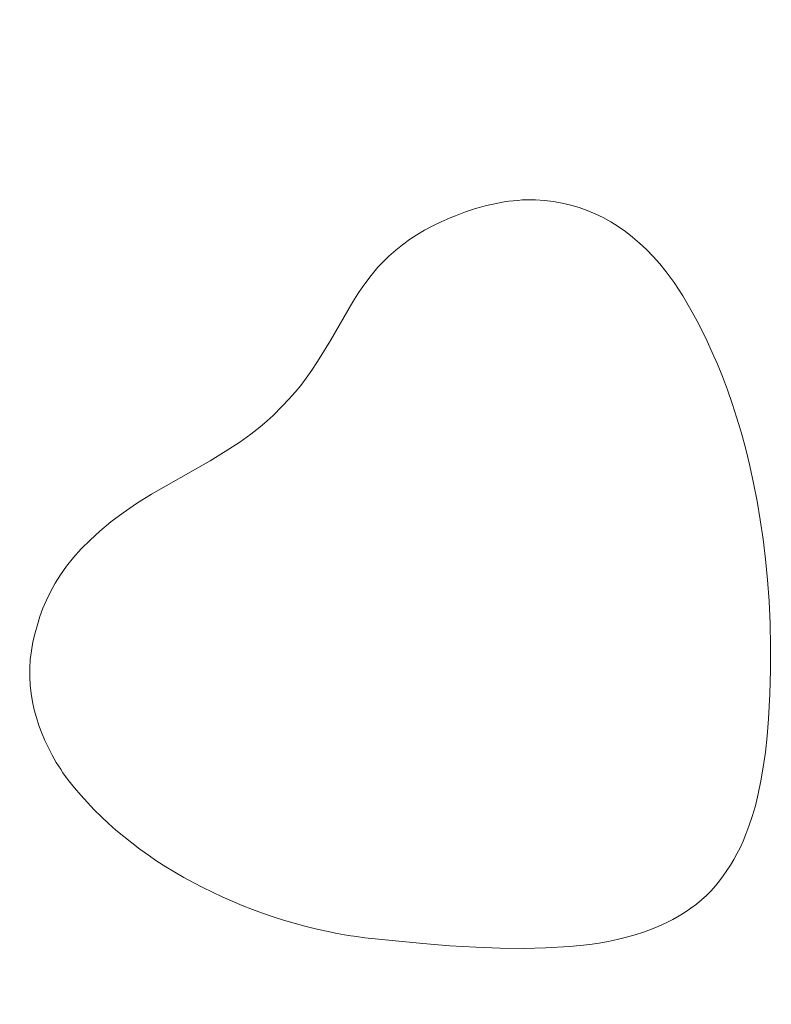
# Model space of a CAD drawing. Header units: millimetres. Extents: x -159 to 180, y -161 to 116.
# Tile 419 of 656: x -76.78 to -70.19, y 86.88 to 95.51. Entities that reach past the tile are written whole.
import ezdxf

# ---------------------------------------------------------------- set-up
doc = ezdxf.new("R2010")
doc.units = ezdxf.units.MM
doc.header["$MEASUREMENT"] = 0
doc.layers.add('Layer 1', color=7, linetype='Continuous')

msp = doc.modelspace()

# ---------------------------------------------------------------- linework, layer by layer
at = {"layer": 'Layer 1', "color": 18, "lineweight": 9}
for points, knots in [([(-158.5852, -104.074), (-158.5852, -104.074), (179.5952, -104.074), (179.5952, -104.074), (179.5952, -104.074), (179.5952, -104.074), (179.5952, 115.719), (179.5952, 115.719), (179.5952, 115.719), (179.5952, 115.719), (-158.5852, 115.719), (-158.5852, 115.719), (-158.5852, 115.719), (-158.5852, 115.719), (-158.5852, -104.074), (-158.5852, -104.074)], [0, 0, 0, 0, 0.2, 0.2, 0.2, 0.2, 0.4, 0.4, 0.4, 0.4, 0.6, 0.6, 0.6, 0.6, 1, 1, 1, 1]), ([(-53.028, 102.6565), (-53.028, 102.6565), (-53.028, 107.425), (-53.028, 107.425), (-53.028, 107.425), (-53.028, 107.425), (-57.7969, 107.425), (-57.7969, 107.425), (-57.7969, 107.425), (-57.7969, 107.425), (-57.7969, 110.425), (-57.7969, 110.425), (-57.7969, 110.425), (-57.7969, 110.425), (-65.7565, 110.425), (-65.7565, 110.425), (-65.7565, 110.425), (-65.7565, 110.425), (-65.7565, 107.425), (-65.7565, 107.425), (-65.7565, 107.425), (-65.7565, 107.425), (-73.4619, 107.425), (-73.4619, 107.425), (-73.4619, 107.425), (-73.4619, 107.425), (-73.4619, 110.425), (-73.4619, 110.425), (-73.4619, 110.425), (-73.4619, 110.425), (-81.4214, 110.425), (-81.4214, 110.425), (-81.4214, 110.425), (-81.4214, 110.425), (-81.4214, 107.425), (-81.4214, 107.425), (-81.4214, 107.425), (-81.4214, 107.425), (-89.1268, 107.425), (-89.1268, 107.425), (-89.1268, 107.425), (-89.1268, 107.425), (-89.1268, 110.425), (-89.1268, 110.425), (-89.1268, 110.425), (-89.1268, 110.425), (-97.0863, 110.425), (-97.0863, 110.425), (-97.0863, 110.425), (-97.0863, 110.425), (-97.0863, 107.425), (-97.0863, 107.425), (-97.0863, 107.425), (-97.0863, 107.425), (-104.7918, 107.425), (-104.7918, 107.425), (-104.7918, 107.425), (-104.7918, 107.425), (-104.7918, 110.425), (-104.7918, 110.425), (-104.7918, 110.425), (-104.7918, 110.425), (-112.7512, 110.425), (-112.7512, 110.425), (-112.7512, 110.425), (-112.7512, 110.425), (-112.7512, 107.425), (-112.7512, 107.425), (-112.7512, 107.425), (-112.7512, 107.425), (-120.4567, 107.425), (-120.4567, 107.425), (-120.4567, 107.425), (-120.4567, 107.425), (-120.4567, 110.425), (-120.4567, 110.425), (-120.4567, 110.425), (-120.4567, 110.425), (-128.4161, 110.425), (-128.4161, 110.425), (-128.4161, 110.425), (-128.4161, 110.425), (-128.4161, 107.425), (-128.4161, 107.425), (-128.4161, 107.425), (-128.4161, 107.425), (-136.1216, 107.425), (-136.1216, 107.425), (-136.1216, 107.425), (-136.1216, 107.425), (-136.1216, 110.425), (-136.1216, 110.425), (-136.1216, 110.425), (-136.1216, 110.425), (-144.0811, 110.425), (-144.0811, 110.425), (-144.0811, 110.425), (-144.0811, 110.425), (-144.0811, 107.425), (-144.0811, 107.425), (-144.0811, 107.425), (-144.0811, 107.425), (-148.85, 107.425), (-148.85, 107.425), (-148.85, 107.425), (-148.85, 107.425), (-148.85, 102.6565), (-148.85, 102.6565), (-148.85, 102.6565), (-148.85, 102.6565), (-151.85, 102.6565), (-151.85, 102.6565), (-151.85, 102.6565), (-151.85, 102.6565), (-151.85, 94.6965), (-151.85, 94.6965), (-151.85, 94.6965), (-151.85, 94.6965), (-148.85, 94.6965), (-148.85, 94.6965), (-148.85, 94.6965), (-148.85, 94.6965), (-148.85, 86.9914), (-148.85, 86.9914), (-148.85, 86.9914), (-148.85, 86.9914), (-151.85, 86.9914), (-151.85, 86.9914), (-151.85, 86.9914), (-151.85, 86.9914), (-151.85, 79.0315), (-151.85, 79.0315), (-151.85, 79.0315), (-151.85, 79.0315), (-148.85, 79.0315), (-148.85, 79.0315), (-148.85, 79.0315), (-148.85, 79.0315), (-148.85, 71.3264), (-148.85, 71.3264), (-148.85, 71.3264), (-148.85, 71.3264), (-151.85, 71.3264), (-151.85, 71.3264), (-151.85, 71.3264), (-151.85, 71.3264), (-151.85, 63.3664), (-151.85, 63.3664), (-151.85, 63.3664), (-151.85, 63.3664), (-148.85, 63.3664), (-148.85, 63.3664), (-148.85, 63.3664), (-148.85, 63.3664), (-148.85, 55.6614), (-148.85, 55.6614), (-148.85, 55.6614), (-148.85, 55.6614), (-151.85, 55.6614), (-151.85, 55.6614), (-151.85, 55.6614), (-151.85, 55.6614), (-151.85, 47.7024), (-151.85, 47.7024), (-151.85, 47.7024), (-151.85, 47.7024), (-148.85, 47.7024), (-148.85, 47.7024), (-148.85, 47.7024), (-148.85, 47.7024), (-148.85, 39.9963), (-148.85, 39.9963), (-148.85, 39.9963), (-148.85, 39.9963), (-151.85, 39.9963), (-151.85, 39.9963), (-151.85, 39.9963), (-151.85, 39.9963), (-151.85, 32.0364), (-151.85, 32.0364), (-151.85, 32.0364), (-151.85, 32.0364), (-148.85, 32.0364), (-148.85, 32.0364), (-148.85, 32.0364), (-148.85, 32.0364), (-148.85, 24.3313), (-148.85, 24.3313), (-148.85, 24.3313), (-148.85, 24.3313), (-151.85, 24.3313), (-151.85, 24.3313), (-151.85, 24.3313), (-151.85, 24.3313), (-151.85, 16.3723), (-151.85, 16.3723), (-151.85, 16.3723), (-151.85, 16.3723), (-148.85, 16.3723), (-148.85, 16.3723), (-148.85, 16.3723), (-148.85, 16.3723), (-148.85, 11.6028), (-148.85, 11.6028), (-148.85, 11.6028), (-148.85, 11.6028), (-144.0811, 11.6028), (-144.0811, 11.6028), (-144.0811, 11.6028), (-144.0811, 11.6028), (-144.0811, 8.6028), (-144.0811, 8.6028), (-144.0811, 8.6028), (-144.0811, 8.6028), (-136.1216, 8.6028), (-136.1216, 8.6028), (-136.1216, 8.6028), (-136.1216, 8.6028), (-136.1216, 11.6028), (-136.1216, 11.6028), (-136.1216, 11.6028), (-136.1216, 11.6028), (-128.4161, 11.6028), (-128.4161, 11.6028), (-128.4161, 11.6028), (-128.4161, 11.6028), (-128.4161, 8.6028), (-128.4161, 8.6028), (-128.4161, 8.6028), (-128.4161, 8.6028), (-120.4567, 8.6028), (-120.4567, 8.6028), (-120.4567, 8.6028), (-120.4567, 8.6028), (-120.4567, 11.6028), (-120.4567, 11.6028), (-120.4567, 11.6028), (-120.4567, 11.6028), (-112.7512, 11.6028), (-112.7512, 11.6028), (-112.7512, 11.6028), (-112.7512, 11.6028), (-112.7512, 8.6028), (-112.7512, 8.6028), (-112.7512, 8.6028), (-112.7512, 8.6028), (-104.7918, 8.6028), (-104.7918, 8.6028), (-104.7918, 8.6028), (-104.7918, 8.6028), (-104.7918, 11.6028), (-104.7918, 11.6028), (-104.7918, 11.6028), (-104.7918, 11.6028), (-97.0863, 11.6028), (-97.0863, 11.6028), (-97.0863, 11.6028), (-97.0863, 11.6028), (-97.0863, 8.6028), (-97.0863, 8.6028), (-97.0863, 8.6028), (-97.0863, 8.6028), (-89.1268, 8.6028), (-89.1268, 8.6028), (-89.1268, 8.6028), (-89.1268, 8.6028), (-89.1268, 11.6028), (-89.1268, 11.6028), (-89.1268, 11.6028), (-89.1268, 11.6028), (-81.4214, 11.6028), (-81.4214, 11.6028), (-81.4214, 11.6028), (-81.4214, 11.6028), (-81.4214, 8.6028), (-81.4214, 8.6028), (-81.4214, 8.6028), (-81.4214, 8.6028), (-73.4619, 8.6028), (-73.4619, 8.6028), (-73.4619, 8.6028), (-73.4619, 8.6028), (-73.4619, 11.6028), (-73.4619, 11.6028), (-73.4619, 11.6028), (-73.4619, 11.6028), (-65.7565, 11.6028), (-65.7565, 11.6028), (-65.7565, 11.6028), (-65.7565, 11.6028), (-65.7565, 8.6028), (-65.7565, 8.6028), (-65.7565, 8.6028), (-65.7565, 8.6028), (-57.7969, 8.6028), (-57.7969, 8.6028), (-57.7969, 8.6028), (-57.7969, 8.6028), (-57.7969, 11.6028), (-57.7969, 11.6028), (-57.7969, 11.6028), (-57.7969, 11.6028), (-53.028, 11.6028), (-53.028, 11.6028), (-53.028, 11.6028), (-53.028, 11.6028), (-53.028, 16.3723), (-53.028, 16.3723), (-53.028, 16.3723), (-53.028, 16.3723), (-50.028, 16.3723), (-50.028, 16.3723), (-50.028, 16.3723), (-50.028, 16.3723), (-50.028, 24.3313), (-50.028, 24.3313), (-50.028, 24.3313), (-50.028, 24.3313), (-53.028, 24.3313), (-53.028, 24.3313), (-53.028, 24.3313), (-53.028, 24.3313), (-53.028, 32.0364), (-53.028, 32.0364), (-53.028, 32.0364), (-53.028, 32.0364), (-50.028, 32.0364), (-50.028, 32.0364), (-50.028, 32.0364), (-50.028, 32.0364), (-50.028, 39.9963), (-50.028, 39.9963), (-50.028, 39.9963), (-50.028, 39.9963), (-53.028, 39.9963), (-53.028, 39.9963), (-53.028, 39.9963), (-53.028, 39.9963), (-53.028, 47.7024), (-53.028, 47.7024), (-53.028, 47.7024), (-53.028, 47.7024), (-50.028, 47.7024), (-50.028, 47.7024), (-50.028, 47.7024), (-50.028, 47.7024), (-50.028, 55.6614), (-50.028, 55.6614), (-50.028, 55.6614), (-50.028, 55.6614), (-53.028, 55.6614), (-53.028, 55.6614), (-53.028, 55.6614), (-53.028, 55.6614), (-53.028, 63.3664), (-53.028, 63.3664), (-53.028, 63.3664), (-53.028, 63.3664), (-50.028, 63.3664), (-50.028, 63.3664), (-50.028, 63.3664), (-50.028, 63.3664), (-50.028, 71.3264), (-50.028, 71.3264), (-50.028, 71.3264), (-50.028, 71.3264), (-53.028, 71.3264), (-53.028, 71.3264), (-53.028, 71.3264), (-53.028, 71.3264), (-53.028, 79.0315), (-53.028, 79.0315), (-53.028, 79.0315), (-53.028, 79.0315), (-50.028, 79.0315), (-50.028, 79.0315), (-50.028, 79.0315), (-50.028, 79.0315), (-50.028, 86.9914), (-50.028, 86.9914), (-50.028, 86.9914), (-50.028, 86.9914), (-53.028, 86.9914), (-53.028, 86.9914), (-53.028, 86.9914), (-53.028, 86.9914), (-53.028, 94.6965), (-53.028, 94.6965), (-53.028, 94.6965), (-53.028, 94.6965), (-50.028, 94.6965), (-50.028, 94.6965), (-50.028, 94.6965), (-50.028, 94.6965), (-50.028, 102.6565), (-50.028, 102.6565), (-50.028, 102.6565), (-50.028, 102.6565), (-53.028, 102.6565), (-53.028, 102.6565)], [0, 0, 0, 0, 0.009901, 0.009901, 0.009901, 0.009901, 0.019802, 0.019802, 0.019802, 0.019802, 0.029703, 0.029703, 0.029703, 0.029703, 0.039604, 0.039604, 0.039604, 0.039604, 0.049505, 0.049505, 0.049505, 0.049505, 0.059406, 0.059406, 0.059406, 0.059406, 0.069307, 0.069307, 0.069307, 0.069307, 0.079208, 0.079208, 0.079208, 0.079208, 0.089109, 0.089109, 0.089109, 0.089109, 0.09901, 0.09901, 0.09901, 0.09901, 0.108911, 0.108911, 0.108911, 0.108911, 0.118812, 0.118812, 0.118812, 0.118812, 0.128713, 0.128713, 0.128713, 0.128713, 0.138614, 0.138614, 0.138614, 0.138614, 0.148515, 0.148515, 0.148515, 0.148515, 0.158416, 0.158416, 0.158416, 0.158416, 0.168317, 0.168317, 0.168317, 0.168317, 0.178218, 0.178218, 0.178218, 0.178218, 0.188119, 0.188119, 0.188119, 0.188119, 0.19802, 0.19802, 0.19802, 0.19802, 0.207921, 0.207921, 0.207921, 0.207921, 0.217822, 0.217822, 0.217822, 0.217822, 0.227723, 0.227723, 0.227723, 0.227723, 0.237624, 0.237624, 0.237624, 0.237624, 0.247525, 0.247525, 0.247525, 0.247525, 0.257426, 0.257426, 0.257426, 0.257426, 0.267327, 0.267327, 0.267327, 0.267327, 0.277228, 0.277228, 0.277228, 0.277228, 0.287129, 0.287129, 0.287129, 0.287129, 0.29703, 0.29703, 0.29703, 0.29703, 0.306931, 0.306931, 0.306931, 0.306931, 0.316832, 0.316832, 0.316832, 0.316832, 0.326733, 0.326733, 0.326733, 0.326733, 0.336634, 0.336634, 0.336634, 0.336634, 0.346535, 0.346535, 0.346535, 0.346535, 0.356436, 0.356436, 0.356436, 0.356436, 0.366337, 0.366337, 0.366337, 0.366337, 0.376238, 0.376238, 0.376238, 0.376238, 0.386139, 0.386139, 0.386139, 0.386139, 0.39604, 0.39604, 0.39604, 0.39604, 0.405941, 0.405941, 0.405941, 0.405941, 0.415842, 0.415842, 0.415842, 0.415842, 0.425743, 0.425743, 0.425743, 0.425743, 0.435644, 0.435644, 0.435644, 0.435644, 0.445545, 0.445545, 0.445545, 0.445545, 0.455446, 0.455446, 0.455446, 0.455446, 0.465347, 0.465347, 0.465347, 0.465347, 0.475248, 0.475248, 0.475248, 0.475248, 0.485149, 0.485149, 0.485149, 0.485149, 0.49505, 0.49505, 0.49505, 0.49505, 0.50495, 0.50495, 0.50495, 0.50495, 0.514851, 0.514851, 0.514851, 0.514851, 0.524752, 0.524752, 0.524752, 0.524752, 0.534653, 0.534653, 0.534653, 0.534653, 0.544554, 0.544554, 0.544554, 0.544554, 0.554455, 0.554455, 0.554455, 0.554455, 0.564356, 0.564356, 0.564356, 0.564356, 0.574257, 0.574257, 0.574257, 0.574257, 0.584158, 0.584158, 0.584158, 0.584158, 0.594059, 0.594059, 0.594059, 0.594059, 0.60396, 0.60396, 0.60396, 0.60396, 0.613861, 0.613861, 0.613861, 0.613861, 0.623762, 0.623762, 0.623762, 0.623762, 0.633663, 0.633663, 0.633663, 0.633663, 0.643564, 0.643564, 0.643564, 0.643564, 0.653465, 0.653465, 0.653465, 0.653465, 0.663366, 0.663366, 0.663366, 0.663366, 0.673267, 0.673267, 0.673267, 0.673267, 0.683168, 0.683168, 0.683168, 0.683168, 0.693069, 0.693069, 0.693069, 0.693069, 0.70297, 0.70297, 0.70297, 0.70297, 0.712871, 0.712871, 0.712871, 0.712871, 0.722772, 0.722772, 0.722772, 0.722772, 0.732673, 0.732673, 0.732673, 0.732673, 0.742574, 0.742574, 0.742574, 0.742574, 0.752475, 0.752475, 0.752475, 0.752475, 0.762376, 0.762376, 0.762376, 0.762376, 0.772277, 0.772277, 0.772277, 0.772277, 0.782178, 0.782178, 0.782178, 0.782178, 0.792079, 0.792079, 0.792079, 0.792079, 0.80198, 0.80198, 0.80198, 0.80198, 0.811881, 0.811881, 0.811881, 0.811881, 0.821782, 0.821782, 0.821782, 0.821782, 0.831683, 0.831683, 0.831683, 0.831683, 0.841584, 0.841584, 0.841584, 0.841584, 0.851485, 0.851485, 0.851485, 0.851485, 0.861386, 0.861386, 0.861386, 0.861386, 0.871287, 0.871287, 0.871287, 0.871287, 0.881188, 0.881188, 0.881188, 0.881188, 0.891089, 0.891089, 0.891089, 0.891089, 0.90099, 0.90099, 0.90099, 0.90099, 0.910891, 0.910891, 0.910891, 0.910891, 0.920792, 0.920792, 0.920792, 0.920792, 0.930693, 0.930693, 0.930693, 0.930693, 0.940594, 0.940594, 0.940594, 0.940594, 0.950495, 0.950495, 0.950495, 0.950495, 0.960396, 0.960396, 0.960396, 0.960396, 0.970297, 0.970297, 0.970297, 0.970297, 0.980198, 0.980198, 0.980198, 0.980198, 1, 1, 1, 1]), ([(-73.0042, 93.7766), (-73.0042, 93.7766), (-73.0838, 93.7411), (-73.0838, 93.7411), (-73.0838, 93.7411), (-73.0838, 93.7411), (-73.1587, 93.7048), (-73.1587, 93.7048), (-73.1587, 93.7048), (-73.1587, 93.7048), (-73.2295, 93.6672), (-73.2295, 93.6672), (-73.2295, 93.6672), (-73.2295, 93.6672), (-73.2966, 93.6277), (-73.2966, 93.6277), (-73.2966, 93.6277), (-73.2966, 93.6277), (-73.3609, 93.5858), (-73.3609, 93.5858), (-73.3609, 93.5858), (-73.3609, 93.5858), (-73.4229, 93.541), (-73.4229, 93.541), (-73.4229, 93.541), (-73.4229, 93.541), (-73.4833, 93.4928), (-73.4833, 93.4928), (-73.4833, 93.4928), (-73.4833, 93.4928), (-73.5427, 93.4407), (-73.5427, 93.4407), (-73.5427, 93.4407), (-73.5427, 93.4407), (-73.5673, 93.4182), (-73.5673, 93.4182), (-73.5673, 93.4182), (-73.5673, 93.4182), (-73.5911, 93.3938), (-73.5911, 93.3938), (-73.5911, 93.3938), (-73.5911, 93.3938), (-73.6393, 93.3426), (-73.6393, 93.3426), (-73.6393, 93.3426), (-73.6393, 93.3426), (-73.6991, 93.2716), (-73.6991, 93.2716), (-73.6991, 93.2716), (-73.6991, 93.2716), (-73.7723, 93.1728), (-73.7723, 93.1728), (-73.7723, 93.1728), (-73.7723, 93.1728), (-73.8144, 93.1105), (-73.8144, 93.1105), (-73.8144, 93.1105), (-73.8144, 93.1105), (-73.8606, 93.0383), (-73.8606, 93.0383), (-73.8606, 93.0383), (-73.8606, 93.0383), (-74.0555, 92.7014), (-74.0555, 92.7014), (-74.0555, 92.7014), (-74.0555, 92.7014), (-74.1703, 92.5151), (-74.1703, 92.5151), (-74.1703, 92.5151), (-74.1703, 92.5151), (-74.2207, 92.4386), (-74.2207, 92.4386), (-74.2207, 92.4386), (-74.2207, 92.4386), (-74.269, 92.37), (-74.269, 92.37), (-74.269, 92.37), (-74.269, 92.37), (-74.317, 92.3067), (-74.317, 92.3067), (-74.317, 92.3067), (-74.317, 92.3067), (-74.3666, 92.2462), (-74.3666, 92.2462), (-74.3666, 92.2462), (-74.3666, 92.2462), (-74.4198, 92.1859), (-74.4198, 92.1859), (-74.4198, 92.1859), (-74.4198, 92.1859), (-74.4783, 92.1233), (-74.4783, 92.1233), (-74.4783, 92.1233), (-74.4783, 92.1233), (-74.5584, 92.0424), (-74.5584, 92.0424), (-74.5584, 92.0424), (-74.5584, 92.0424), (-74.6109, 91.9943), (-74.6109, 91.9943), (-74.6109, 91.9943), (-74.6109, 91.9943), (-74.6754, 91.9399), (-74.6754, 91.9399), (-74.6754, 91.9399), (-74.6754, 91.9399), (-74.7549, 91.8785), (-74.7549, 91.8785), (-74.7549, 91.8785), (-74.7549, 91.8785), (-74.8522, 91.8092), (-74.8522, 91.8092), (-74.8522, 91.8092), (-74.8522, 91.8092), (-74.9702, 91.7312), (-74.9702, 91.7312), (-74.9702, 91.7312), (-74.9702, 91.7312), (-75.1117, 91.6438), (-75.1117, 91.6438), (-75.1117, 91.6438), (-75.1117, 91.6438), (-75.6263, 91.3537), (-75.6263, 91.3537), (-75.6263, 91.3537), (-75.6263, 91.3537), (-75.7568, 91.2707), (-75.7568, 91.2707), (-75.7568, 91.2707), (-75.7568, 91.2707), (-75.8754, 91.1888), (-75.8754, 91.1888), (-75.8754, 91.1888), (-75.8754, 91.1888), (-75.9827, 91.1082), (-75.9827, 91.1082), (-75.9827, 91.1082), (-75.9827, 91.1082), (-76.0793, 91.0286), (-76.0793, 91.0286), (-76.0793, 91.0286), (-76.0793, 91.0286), (-76.166, 90.95), (-76.166, 90.95), (-76.166, 90.95), (-76.166, 90.95), (-76.2433, 90.8724), (-76.2433, 90.8724), (-76.2433, 90.8724), (-76.2433, 90.8724), (-76.312, 90.7958), (-76.312, 90.7958), (-76.312, 90.7958), (-76.312, 90.7958), (-76.3727, 90.7199), (-76.3727, 90.7199), (-76.3727, 90.7199), (-76.3727, 90.7199), (-76.426, 90.6449), (-76.426, 90.6449), (-76.426, 90.6449), (-76.426, 90.6449), (-76.4726, 90.5705), (-76.4726, 90.5705), (-76.4726, 90.5705), (-76.4726, 90.5705), (-76.5132, 90.4968), (-76.5132, 90.4968), (-76.5132, 90.4968), (-76.5132, 90.4968), (-76.5484, 90.4236), (-76.5484, 90.4236), (-76.5484, 90.4236), (-76.5484, 90.4236), (-76.5788, 90.351), (-76.5788, 90.351), (-76.5788, 90.351), (-76.5788, 90.351), (-76.6052, 90.2788), (-76.6052, 90.2788), (-76.6052, 90.2788), (-76.6052, 90.2788), (-76.6282, 90.207), (-76.6282, 90.207), (-76.6282, 90.207), (-76.6282, 90.207), (-76.6484, 90.1355), (-76.6484, 90.1355), (-76.6484, 90.1355), (-76.6484, 90.1355), (-76.6672, 90.0561), (-76.6672, 90.0561), (-76.6672, 90.0561), (-76.6672, 90.0561), (-76.6811, 89.9778), (-76.6811, 89.9778), (-76.6811, 89.9778), (-76.6811, 89.9778), (-76.6902, 89.9006), (-76.6902, 89.9006), (-76.6902, 89.9006), (-76.6902, 89.9006), (-76.6948, 89.8245), (-76.6948, 89.8245), (-76.6948, 89.8245), (-76.6948, 89.8245), (-76.695, 89.7496), (-76.695, 89.7496), (-76.695, 89.7496), (-76.695, 89.7496), (-76.691, 89.6758), (-76.691, 89.6758), (-76.691, 89.6758), (-76.691, 89.6758), (-76.683, 89.6031), (-76.683, 89.6031), (-76.683, 89.6031), (-76.683, 89.6031), (-76.6712, 89.5315), (-76.6712, 89.5315), (-76.6712, 89.5315), (-76.6712, 89.5315), (-76.6558, 89.461), (-76.6558, 89.461), (-76.6558, 89.461), (-76.6558, 89.461), (-76.6369, 89.3917), (-76.6369, 89.3917), (-76.6369, 89.3917), (-76.6369, 89.3917), (-76.6148, 89.3235), (-76.6148, 89.3235), (-76.6148, 89.3235), (-76.6148, 89.3235), (-76.5897, 89.2564), (-76.5897, 89.2564), (-76.5897, 89.2564), (-76.5897, 89.2564), (-76.5617, 89.1904), (-76.5617, 89.1904), (-76.5617, 89.1904), (-76.5617, 89.1904), (-76.531, 89.1256), (-76.531, 89.1256), (-76.531, 89.1256), (-76.531, 89.1256), (-76.4978, 89.0619), (-76.4978, 89.0619), (-76.4978, 89.0619), (-76.4978, 89.0619), (-76.4623, 88.9993), (-76.4623, 88.9993), (-76.4623, 88.9993), (-76.4623, 88.9993), (-76.4432, 88.969), (-76.4432, 88.969), (-76.4432, 88.969), (-76.4432, 88.969), (-76.4236, 88.9387), (-76.4236, 88.9387), (-76.4236, 88.9387), (-76.4236, 88.9387), (-76.4033, 88.9084), (-76.4033, 88.9084), (-76.4033, 88.9084), (-76.4033, 88.9084), (-76.3536, 88.8412), (-76.3536, 88.8412), (-76.3536, 88.8412), (-76.3536, 88.8412), (-76.3013, 88.7752), (-76.3013, 88.7752), (-76.3013, 88.7752), (-76.3013, 88.7752), (-76.2465, 88.7103), (-76.2465, 88.7103), (-76.2465, 88.7103), (-76.2465, 88.7103), (-76.1894, 88.6467), (-76.1894, 88.6467), (-76.1894, 88.6467), (-76.1894, 88.6467), (-76.1299, 88.5844), (-76.1299, 88.5844), (-76.1299, 88.5844), (-76.1299, 88.5844), (-76.0681, 88.5233), (-76.0681, 88.5233), (-76.0681, 88.5233), (-76.0681, 88.5233), (-76.0042, 88.4635), (-76.0042, 88.4635), (-76.0042, 88.4635), (-76.0042, 88.4635), (-75.9382, 88.4051), (-75.9382, 88.4051), (-75.9382, 88.4051), (-75.9382, 88.4051), (-75.8701, 88.3481), (-75.8701, 88.3481), (-75.8701, 88.3481), (-75.8701, 88.3481), (-75.8001, 88.2924), (-75.8001, 88.2924), (-75.8001, 88.2924), (-75.8001, 88.2924), (-75.7281, 88.2382), (-75.7281, 88.2382), (-75.7281, 88.2382), (-75.7281, 88.2382), (-75.6543, 88.1854), (-75.6543, 88.1854), (-75.6543, 88.1854), (-75.6543, 88.1854), (-75.5788, 88.1341), (-75.5788, 88.1341), (-75.5788, 88.1341), (-75.5788, 88.1341), (-75.5015, 88.0844), (-75.5015, 88.0844), (-75.5015, 88.0844), (-75.5015, 88.0844), (-75.4227, 88.0362), (-75.4227, 88.0362), (-75.4227, 88.0362), (-75.4227, 88.0362), (-75.3422, 87.9896), (-75.3422, 87.9896), (-75.3422, 87.9896), (-75.3422, 87.9896), (-75.2603, 87.9445), (-75.2603, 87.9445), (-75.2603, 87.9445), (-75.2603, 87.9445), (-75.177, 87.9011), (-75.177, 87.9011), (-75.177, 87.9011), (-75.177, 87.9011), (-75.0923, 87.8594), (-75.0923, 87.8594), (-75.0923, 87.8594), (-75.0923, 87.8594), (-75.0063, 87.8194), (-75.0063, 87.8194), (-75.0063, 87.8194), (-75.0063, 87.8194), (-74.9191, 87.7811), (-74.9191, 87.7811), (-74.9191, 87.7811), (-74.9191, 87.7811), (-74.8308, 87.7445), (-74.8308, 87.7445), (-74.8308, 87.7445), (-74.8308, 87.7445), (-74.7414, 87.7097), (-74.7414, 87.7097), (-74.7414, 87.7097), (-74.7414, 87.7097), (-74.6511, 87.6768), (-74.6511, 87.6768), (-74.6511, 87.6768), (-74.6511, 87.6768), (-74.5597, 87.6456), (-74.5597, 87.6456), (-74.5597, 87.6456), (-74.5597, 87.6456), (-74.4676, 87.6164), (-74.4676, 87.6164), (-74.4676, 87.6164), (-74.4676, 87.6164), (-74.3746, 87.589), (-74.3746, 87.589), (-74.3746, 87.589), (-74.3746, 87.589), (-74.2809, 87.5636), (-74.2809, 87.5636), (-74.2809, 87.5636), (-74.2809, 87.5636), (-74.1866, 87.5401), (-74.1866, 87.5401), (-74.1866, 87.5401), (-74.1866, 87.5401), (-74.0917, 87.5186), (-74.0917, 87.5186), (-74.0917, 87.5186), (-74.0917, 87.5186), (-73.9963, 87.4991), (-73.9963, 87.4991), (-73.9963, 87.4991), (-73.9963, 87.4991), (-73.9004, 87.4817), (-73.9004, 87.4817), (-73.9004, 87.4817), (-73.9004, 87.4817), (-73.827, 87.4709), (-73.827, 87.4709), (-73.827, 87.4709), (-73.827, 87.4709), (-73.7544, 87.4612), (-73.7544, 87.4612), (-73.7544, 87.4612), (-73.7544, 87.4612), (-73.2446, 87.4094), (-73.2446, 87.4094), (-73.2446, 87.4094), (-73.2446, 87.4094), (-73.007, 87.3909), (-73.007, 87.3909), (-73.007, 87.3909), (-73.007, 87.3909), (-72.7805, 87.3772), (-72.7805, 87.3772), (-72.7805, 87.3772), (-72.7805, 87.3772), (-72.5651, 87.3694), (-72.5651, 87.3694), (-72.5651, 87.3694), (-72.5651, 87.3694), (-72.3605, 87.3674), (-72.3605, 87.3674), (-72.3605, 87.3674), (-72.3605, 87.3674), (-72.1665, 87.3713), (-72.1665, 87.3713), (-72.1665, 87.3713), (-72.1665, 87.3713), (-71.9571, 87.3846), (-71.9571, 87.3846), (-71.9571, 87.3846), (-71.9571, 87.3846), (-71.8653, 87.3928), (-71.8653, 87.3928), (-71.8653, 87.3928), (-71.8653, 87.3928), (-71.7796, 87.4025), (-71.7796, 87.4025), (-71.7796, 87.4025), (-71.7796, 87.4025), (-71.6978, 87.4143), (-71.6978, 87.4143), (-71.6978, 87.4143), (-71.6978, 87.4143), (-71.6181, 87.4285), (-71.6181, 87.4285), (-71.6181, 87.4285), (-71.6181, 87.4285), (-71.5384, 87.4456), (-71.5384, 87.4456), (-71.5384, 87.4456), (-71.5384, 87.4456), (-71.4567, 87.4661), (-71.4567, 87.4661), (-71.4567, 87.4661), (-71.4567, 87.4661), (-71.3805, 87.4878), (-71.3805, 87.4878), (-71.3805, 87.4878), (-71.3805, 87.4878), (-71.3079, 87.5111), (-71.3079, 87.5111), (-71.3079, 87.5111), (-71.3079, 87.5111), (-71.2388, 87.5361), (-71.2388, 87.5361), (-71.2388, 87.5361), (-71.2388, 87.5361), (-71.1731, 87.5628), (-71.1731, 87.5628), (-71.1731, 87.5628), (-71.1731, 87.5628), (-71.1107, 87.591), (-71.1107, 87.591), (-71.1107, 87.591), (-71.1107, 87.591), (-71.0514, 87.6209), (-71.0514, 87.6209), (-71.0514, 87.6209), (-71.0514, 87.6209), (-70.9953, 87.6524), (-70.9953, 87.6524), (-70.9953, 87.6524), (-70.9953, 87.6524), (-70.942, 87.6854), (-70.942, 87.6854), (-70.942, 87.6854), (-70.942, 87.6854), (-70.8916, 87.7199), (-70.8916, 87.7199), (-70.8916, 87.7199), (-70.8916, 87.7199), (-70.844, 87.7561), (-70.844, 87.7561), (-70.844, 87.7561), (-70.844, 87.7561), (-70.7989, 87.7937), (-70.7989, 87.7937), (-70.7989, 87.7937), (-70.7989, 87.7937), (-70.7563, 87.8328), (-70.7563, 87.8328), (-70.7563, 87.8328), (-70.7563, 87.8328), (-70.716, 87.8735), (-70.716, 87.8735), (-70.716, 87.8735), (-70.716, 87.8735), (-70.678, 87.9156), (-70.678, 87.9156), (-70.678, 87.9156), (-70.678, 87.9156), (-70.6422, 87.9591), (-70.6422, 87.9591), (-70.6422, 87.9591), (-70.6422, 87.9591), (-70.6083, 88.0041), (-70.6083, 88.0041), (-70.6083, 88.0041), (-70.6083, 88.0041), (-70.5449, 88.0981), (-70.5449, 88.0981), (-70.5449, 88.0981), (-70.5449, 88.0981), (-70.5159, 88.1464), (-70.5159, 88.1464), (-70.5159, 88.1464), (-70.5159, 88.1464), (-70.4881, 88.1969), (-70.4881, 88.1969), (-70.4881, 88.1969), (-70.4881, 88.1969), (-70.4612, 88.2506), (-70.4612, 88.2506), (-70.4612, 88.2506), (-70.4612, 88.2506), (-70.435, 88.3083), (-70.435, 88.3083), (-70.435, 88.3083), (-70.435, 88.3083), (-70.409, 88.371), (-70.409, 88.371), (-70.409, 88.371), (-70.409, 88.371), (-70.3829, 88.4397), (-70.3829, 88.4397), (-70.3829, 88.4397), (-70.3829, 88.4397), (-70.3541, 88.525), (-70.3541, 88.525), (-70.3541, 88.525), (-70.3541, 88.525), (-70.3269, 88.6195), (-70.3269, 88.6195), (-70.3269, 88.6195), (-70.3269, 88.6195), (-70.3014, 88.7234), (-70.3014, 88.7234), (-70.3014, 88.7234), (-70.3014, 88.7234), (-70.2781, 88.8364), (-70.2781, 88.8364), (-70.2781, 88.8364), (-70.2781, 88.8364), (-70.2572, 88.9587), (-70.2572, 88.9587), (-70.2572, 88.9587), (-70.2572, 88.9587), (-70.239, 89.0901), (-70.239, 89.0901), (-70.239, 89.0901), (-70.239, 89.0901), (-70.2239, 89.2306), (-70.2239, 89.2306), (-70.2239, 89.2306), (-70.2239, 89.2306), (-70.2121, 89.3801), (-70.2121, 89.3801), (-70.2121, 89.3801), (-70.2121, 89.3801), (-70.2006, 89.5989), (-70.2006, 89.5989), (-70.2006, 89.5989), (-70.2006, 89.5989), (-70.1946, 89.8115), (-70.1946, 89.8115), (-70.1946, 89.8115), (-70.1946, 89.8115), (-70.1938, 90.018), (-70.1938, 90.018), (-70.1938, 90.018), (-70.1938, 90.018), (-70.1979, 90.2184), (-70.1979, 90.2184), (-70.1979, 90.2184), (-70.1979, 90.2184), (-70.2068, 90.4126), (-70.2068, 90.4126), (-70.2068, 90.4126), (-70.2068, 90.4126), (-70.22, 90.6007), (-70.22, 90.6007), (-70.22, 90.6007), (-70.22, 90.6007), (-70.2373, 90.7826), (-70.2373, 90.7826), (-70.2373, 90.7826), (-70.2373, 90.7826), (-70.2584, 90.9585), (-70.2584, 90.9585), (-70.2584, 90.9585), (-70.2584, 90.9585), (-70.2831, 91.1283), (-70.2831, 91.1283), (-70.2831, 91.1283), (-70.2831, 91.1283), (-70.3109, 91.2919), (-70.3109, 91.2919), (-70.3109, 91.2919), (-70.3109, 91.2919), (-70.3418, 91.4496), (-70.3418, 91.4496), (-70.3418, 91.4496), (-70.3418, 91.4496), (-70.3753, 91.6011), (-70.3753, 91.6011), (-70.3753, 91.6011), (-70.3753, 91.6011), (-70.4111, 91.7466), (-70.4111, 91.7466), (-70.4111, 91.7466), (-70.4111, 91.7466), (-70.4491, 91.886), (-70.4491, 91.886), (-70.4491, 91.886), (-70.4491, 91.886), (-70.4889, 92.0194), (-70.4889, 92.0194), (-70.4889, 92.0194), (-70.4889, 92.0194), (-70.5302, 92.1468), (-70.5302, 92.1468), (-70.5302, 92.1468), (-70.5302, 92.1468), (-70.5727, 92.2682), (-70.5727, 92.2682), (-70.5727, 92.2682), (-70.5727, 92.2682), (-70.6162, 92.3835), (-70.6162, 92.3835), (-70.6162, 92.3835), (-70.6162, 92.3835), (-70.6603, 92.4929), (-70.6603, 92.4929), (-70.6603, 92.4929), (-70.6603, 92.4929), (-70.7049, 92.5962), (-70.7049, 92.5962), (-70.7049, 92.5962), (-70.7049, 92.5962), (-70.7495, 92.6936), (-70.7495, 92.6936), (-70.7495, 92.6936), (-70.7495, 92.6936), (-70.7939, 92.785), (-70.7939, 92.785), (-70.7939, 92.785), (-70.7939, 92.785), (-70.8379, 92.8704), (-70.8379, 92.8704), (-70.8379, 92.8704), (-70.8379, 92.8704), (-70.8811, 92.9499), (-70.8811, 92.9499), (-70.8811, 92.9499), (-70.8811, 92.9499), (-70.964, 93.0911), (-70.964, 93.0911), (-70.964, 93.0911), (-70.964, 93.0911), (-71.0405, 93.2086), (-71.0405, 93.2086), (-71.0405, 93.2086), (-71.0405, 93.2086), (-71.1082, 93.3025), (-71.1082, 93.3025), (-71.1082, 93.3025), (-71.1082, 93.3025), (-71.1649, 93.3728), (-71.1649, 93.3728), (-71.1649, 93.3728), (-71.1649, 93.3728), (-71.223, 93.4377), (-71.223, 93.4377), (-71.223, 93.4377), (-71.223, 93.4377), (-71.2822, 93.4985), (-71.2822, 93.4985), (-71.2822, 93.4985), (-71.2822, 93.4985), (-71.3425, 93.5552), (-71.3425, 93.5552), (-71.3425, 93.5552), (-71.3425, 93.5552), (-71.404, 93.608), (-71.404, 93.608), (-71.404, 93.608), (-71.404, 93.608), (-71.4668, 93.6567), (-71.4668, 93.6567), (-71.4668, 93.6567), (-71.4668, 93.6567), (-71.5309, 93.7015), (-71.5309, 93.7015), (-71.5309, 93.7015), (-71.5309, 93.7015), (-71.5964, 93.7423), (-71.5964, 93.7423), (-71.5964, 93.7423), (-71.5964, 93.7423), (-71.6633, 93.7792), (-71.6633, 93.7792), (-71.6633, 93.7792), (-71.6633, 93.7792), (-71.7318, 93.8121), (-71.7318, 93.8121), (-71.7318, 93.8121), (-71.7318, 93.8121), (-71.8017, 93.8412), (-71.8017, 93.8412), (-71.8017, 93.8412), (-71.8017, 93.8412), (-71.8733, 93.8664), (-71.8733, 93.8664), (-71.8733, 93.8664), (-71.8733, 93.8664), (-71.9465, 93.8877), (-71.9465, 93.8877), (-71.9465, 93.8877), (-71.9465, 93.8877), (-72.0215, 93.9052), (-72.0215, 93.9052), (-72.0215, 93.9052), (-72.0215, 93.9052), (-72.0982, 93.9188), (-72.0982, 93.9188), (-72.0982, 93.9188), (-72.0982, 93.9188), (-72.1768, 93.9287), (-72.1768, 93.9287), (-72.1768, 93.9287), (-72.1768, 93.9287), (-72.2572, 93.9348), (-72.2572, 93.9348), (-72.2572, 93.9348), (-72.2572, 93.9348), (-72.3337, 93.9348), (-72.3337, 93.9348), (-72.3337, 93.9348), (-72.3337, 93.9348), (-72.3726, 93.9329), (-72.3726, 93.9329), (-72.3726, 93.9329), (-72.3726, 93.9329), (-72.4119, 93.9299), (-72.4119, 93.9299), (-72.4119, 93.9299), (-72.4119, 93.9299), (-72.4515, 93.926), (-72.4515, 93.926), (-72.4515, 93.926), (-72.4515, 93.926), (-72.4916, 93.9221), (-72.4916, 93.9221), (-72.4916, 93.9221), (-72.4916, 93.9221), (-72.532, 93.9162), (-72.532, 93.9162), (-72.532, 93.9162), (-72.532, 93.9162), (-72.5729, 93.9084), (-72.5729, 93.9084), (-72.5729, 93.9084), (-72.5729, 93.9084), (-72.6143, 93.9006), (-72.6143, 93.9006), (-72.6143, 93.9006), (-72.6143, 93.9006), (-72.6559, 93.8918), (-72.6559, 93.8918), (-72.6559, 93.8918), (-72.6559, 93.8918), (-72.698, 93.8811), (-72.698, 93.8811), (-72.698, 93.8811), (-72.698, 93.8811), (-72.7405, 93.8704), (-72.7405, 93.8704), (-72.7405, 93.8704), (-72.7405, 93.8704), (-72.7835, 93.8577), (-72.7835, 93.8577), (-72.7835, 93.8577), (-72.7835, 93.8577), (-72.8267, 93.844), (-72.8267, 93.844), (-72.8267, 93.844), (-72.8267, 93.844), (-72.8705, 93.8284), (-72.8705, 93.8284), (-72.8705, 93.8284), (-72.8705, 93.8284), (-72.9146, 93.8127), (-72.9146, 93.8127), (-72.9146, 93.8127), (-72.9146, 93.8127), (-72.9591, 93.7952), (-72.9591, 93.7952), (-72.9591, 93.7952), (-72.9591, 93.7952), (-73.0042, 93.7766), (-73.0042, 93.7766)], [0, 0, 0, 0, 0.004854, 0.004854, 0.004854, 0.004854, 0.009709, 0.009709, 0.009709, 0.009709, 0.014563, 0.014563, 0.014563, 0.014563, 0.019417, 0.019417, 0.019417, 0.019417, 0.024272, 0.024272, 0.024272, 0.024272, 0.029126, 0.029126, 0.029126, 0.029126, 0.033981, 0.033981, 0.033981, 0.033981, 0.038835, 0.038835, 0.038835, 0.038835, 0.043689, 0.043689, 0.043689, 0.043689, 0.048544, 0.048544, 0.048544, 0.048544, 0.053398, 0.053398, 0.053398, 0.053398, 0.058252, 0.058252, 0.058252, 0.058252, 0.063107, 0.063107, 0.063107, 0.063107, 0.067961, 0.067961, 0.067961, 0.067961, 0.072816, 0.072816, 0.072816, 0.072816, 0.07767, 0.07767, 0.07767, 0.07767, 0.082524, 0.082524, 0.082524, 0.082524, 0.087379, 0.087379, 0.087379, 0.087379, 0.092233, 0.092233, 0.092233, 0.092233, 0.097087, 0.097087, 0.097087, 0.097087, 0.101942, 0.101942, 0.101942, 0.101942, 0.106796, 0.106796, 0.106796, 0.106796, 0.11165, 0.11165, 0.11165, 0.11165, 0.116505, 0.116505, 0.116505, 0.116505, 0.121359, 0.121359, 0.121359, 0.121359, 0.126214, 0.126214, 0.126214, 0.126214, 0.131068, 0.131068, 0.131068, 0.131068, 0.135922, 0.135922, 0.135922, 0.135922, 0.140777, 0.140777, 0.140777, 0.140777, 0.145631, 0.145631, 0.145631, 0.145631, 0.150485, 0.150485, 0.150485, 0.150485, 0.15534, 0.15534, 0.15534, 0.15534, 0.160194, 0.160194, 0.160194, 0.160194, 0.165049, 0.165049, 0.165049, 0.165049, 0.169903, 0.169903, 0.169903, 0.169903, 0.174757, 0.174757, 0.174757, 0.174757, 0.179612, 0.179612, 0.179612, 0.179612, 0.184466, 0.184466, 0.184466, 0.184466, 0.18932, 0.18932, 0.18932, 0.18932, 0.194175, 0.194175, 0.194175, 0.194175, 0.199029, 0.199029, 0.199029, 0.199029, 0.203883, 0.203883, 0.203883, 0.203883, 0.208738, 0.208738, 0.208738, 0.208738, 0.213592, 0.213592, 0.213592, 0.213592, 0.218447, 0.218447, 0.218447, 0.218447, 0.223301, 0.223301, 0.223301, 0.223301, 0.228155, 0.228155, 0.228155, 0.228155, 0.23301, 0.23301, 0.23301, 0.23301, 0.237864, 0.237864, 0.237864, 0.237864, 0.242718, 0.242718, 0.242718, 0.242718, 0.247573, 0.247573, 0.247573, 0.247573, 0.252427, 0.252427, 0.252427, 0.252427, 0.257282, 0.257282, 0.257282, 0.257282, 0.262136, 0.262136, 0.262136, 0.262136, 0.26699, 0.26699, 0.26699, 0.26699, 0.271845, 0.271845, 0.271845, 0.271845, 0.276699, 0.276699, 0.276699, 0.276699, 0.281553, 0.281553, 0.281553, 0.281553, 0.286408, 0.286408, 0.286408, 0.286408, 0.291262, 0.291262, 0.291262, 0.291262, 0.296117, 0.296117, 0.296117, 0.296117, 0.300971, 0.300971, 0.300971, 0.300971, 0.305825, 0.305825, 0.305825, 0.305825, 0.31068, 0.31068, 0.31068, 0.31068, 0.315534, 0.315534, 0.315534, 0.315534, 0.320388, 0.320388, 0.320388, 0.320388, 0.325243, 0.325243, 0.325243, 0.325243, 0.330097, 0.330097, 0.330097, 0.330097, 0.334951, 0.334951, 0.334951, 0.334951, 0.339806, 0.339806, 0.339806, 0.339806, 0.34466, 0.34466, 0.34466, 0.34466, 0.349515, 0.349515, 0.349515, 0.349515, 0.354369, 0.354369, 0.354369, 0.354369, 0.359223, 0.359223, 0.359223, 0.359223, 0.364078, 0.364078, 0.364078, 0.364078, 0.368932, 0.368932, 0.368932, 0.368932, 0.373786, 0.373786, 0.373786, 0.373786, 0.378641, 0.378641, 0.378641, 0.378641, 0.383495, 0.383495, 0.383495, 0.383495, 0.38835, 0.38835, 0.38835, 0.38835, 0.393204, 0.393204, 0.393204, 0.393204, 0.398058, 0.398058, 0.398058, 0.398058, 0.402913, 0.402913, 0.402913, 0.402913, 0.407767, 0.407767, 0.407767, 0.407767, 0.412621, 0.412621, 0.412621, 0.412621, 0.417476, 0.417476, 0.417476, 0.417476, 0.42233, 0.42233, 0.42233, 0.42233, 0.427184, 0.427184, 0.427184, 0.427184, 0.432039, 0.432039, 0.432039, 0.432039, 0.436893, 0.436893, 0.436893, 0.436893, 0.441748, 0.441748, 0.441748, 0.441748, 0.446602, 0.446602, 0.446602, 0.446602, 0.451456, 0.451456, 0.451456, 0.451456, 0.456311, 0.456311, 0.456311, 0.456311, 0.461165, 0.461165, 0.461165, 0.461165, 0.466019, 0.466019, 0.466019, 0.466019, 0.470874, 0.470874, 0.470874, 0.470874, 0.475728, 0.475728, 0.475728, 0.475728, 0.480583, 0.480583, 0.480583, 0.480583, 0.485437, 0.485437, 0.485437, 0.485437, 0.490291, 0.490291, 0.490291, 0.490291, 0.495146, 0.495146, 0.495146, 0.495146, 0.5, 0.5, 0.5, 0.5, 0.504854, 0.504854, 0.504854, 0.504854, 0.509709, 0.509709, 0.509709, 0.509709, 0.514563, 0.514563, 0.514563, 0.514563, 0.519417, 0.519417, 0.519417, 0.519417, 0.524272, 0.524272, 0.524272, 0.524272, 0.529126, 0.529126, 0.529126, 0.529126, 0.533981, 0.533981, 0.533981, 0.533981, 0.538835, 0.538835, 0.538835, 0.538835, 0.543689, 0.543689, 0.543689, 0.543689, 0.548544, 0.548544, 0.548544, 0.548544, 0.553398, 0.553398, 0.553398, 0.553398, 0.558252, 0.558252, 0.558252, 0.558252, 0.563107, 0.563107, 0.563107, 0.563107, 0.567961, 0.567961, 0.567961, 0.567961, 0.572816, 0.572816, 0.572816, 0.572816, 0.57767, 0.57767, 0.57767, 0.57767, 0.582524, 0.582524, 0.582524, 0.582524, 0.587379, 0.587379, 0.587379, 0.587379, 0.592233, 0.592233, 0.592233, 0.592233, 0.597087, 0.597087, 0.597087, 0.597087, 0.601942, 0.601942, 0.601942, 0.601942, 0.606796, 0.606796, 0.606796, 0.606796, 0.61165, 0.61165, 0.61165, 0.61165, 0.616505, 0.616505, 0.616505, 0.616505, 0.621359, 0.621359, 0.621359, 0.621359, 0.626214, 0.626214, 0.626214, 0.626214, 0.631068, 0.631068, 0.631068, 0.631068, 0.635922, 0.635922, 0.635922, 0.635922, 0.640777, 0.640777, 0.640777, 0.640777, 0.645631, 0.645631, 0.645631, 0.645631, 0.650485, 0.650485, 0.650485, 0.650485, 0.65534, 0.65534, 0.65534, 0.65534, 0.660194, 0.660194, 0.660194, 0.660194, 0.665049, 0.665049, 0.665049, 0.665049, 0.669903, 0.669903, 0.669903, 0.669903, 0.674757, 0.674757, 0.674757, 0.674757, 0.679612, 0.679612, 0.679612, 0.679612, 0.684466, 0.684466, 0.684466, 0.684466, 0.68932, 0.68932, 0.68932, 0.68932, 0.694175, 0.694175, 0.694175, 0.694175, 0.699029, 0.699029, 0.699029, 0.699029, 0.703883, 0.703883, 0.703883, 0.703883, 0.708738, 0.708738, 0.708738, 0.708738, 0.713592, 0.713592, 0.713592, 0.713592, 0.718447, 0.718447, 0.718447, 0.718447, 0.723301, 0.723301, 0.723301, 0.723301, 0.728155, 0.728155, 0.728155, 0.728155, 0.73301, 0.73301, 0.73301, 0.73301, 0.737864, 0.737864, 0.737864, 0.737864, 0.742718, 0.742718, 0.742718, 0.742718, 0.747573, 0.747573, 0.747573, 0.747573, 0.752427, 0.752427, 0.752427, 0.752427, 0.757282, 0.757282, 0.757282, 0.757282, 0.762136, 0.762136, 0.762136, 0.762136, 0.76699, 0.76699, 0.76699, 0.76699, 0.771845, 0.771845, 0.771845, 0.771845, 0.776699, 0.776699, 0.776699, 0.776699, 0.781553, 0.781553, 0.781553, 0.781553, 0.786408, 0.786408, 0.786408, 0.786408, 0.791262, 0.791262, 0.791262, 0.791262, 0.796117, 0.796117, 0.796117, 0.796117, 0.800971, 0.800971, 0.800971, 0.800971, 0.805825, 0.805825, 0.805825, 0.805825, 0.81068, 0.81068, 0.81068, 0.81068, 0.815534, 0.815534, 0.815534, 0.815534, 0.820388, 0.820388, 0.820388, 0.820388, 0.825243, 0.825243, 0.825243, 0.825243, 0.830097, 0.830097, 0.830097, 0.830097, 0.834951, 0.834951, 0.834951, 0.834951, 0.839806, 0.839806, 0.839806, 0.839806, 0.84466, 0.84466, 0.84466, 0.84466, 0.849515, 0.849515, 0.849515, 0.849515, 0.854369, 0.854369, 0.854369, 0.854369, 0.859223, 0.859223, 0.859223, 0.859223, 0.864078, 0.864078, 0.864078, 0.864078, 0.868932, 0.868932, 0.868932, 0.868932, 0.873786, 0.873786, 0.873786, 0.873786, 0.878641, 0.878641, 0.878641, 0.878641, 0.883495, 0.883495, 0.883495, 0.883495, 0.88835, 0.88835, 0.88835, 0.88835, 0.893204, 0.893204, 0.893204, 0.893204, 0.898058, 0.898058, 0.898058, 0.898058, 0.902913, 0.902913, 0.902913, 0.902913, 0.907767, 0.907767, 0.907767, 0.907767, 0.912621, 0.912621, 0.912621, 0.912621, 0.917476, 0.917476, 0.917476, 0.917476, 0.92233, 0.92233, 0.92233, 0.92233, 0.927184, 0.927184, 0.927184, 0.927184, 0.932039, 0.932039, 0.932039, 0.932039, 0.936893, 0.936893, 0.936893, 0.936893, 0.941748, 0.941748, 0.941748, 0.941748, 0.946602, 0.946602, 0.946602, 0.946602, 0.951456, 0.951456, 0.951456, 0.951456, 0.956311, 0.956311, 0.956311, 0.956311, 0.961165, 0.961165, 0.961165, 0.961165, 0.966019, 0.966019, 0.966019, 0.966019, 0.970874, 0.970874, 0.970874, 0.970874, 0.975728, 0.975728, 0.975728, 0.975728, 0.980583, 0.980583, 0.980583, 0.980583, 0.985437, 0.985437, 0.985437, 0.985437, 0.990291, 0.990291, 0.990291, 0.990291, 1, 1, 1, 1])]:
    msp.add_open_spline(points, degree=3, knots=knots, dxfattribs=at)

doc.saveas('drawing.dxf')
